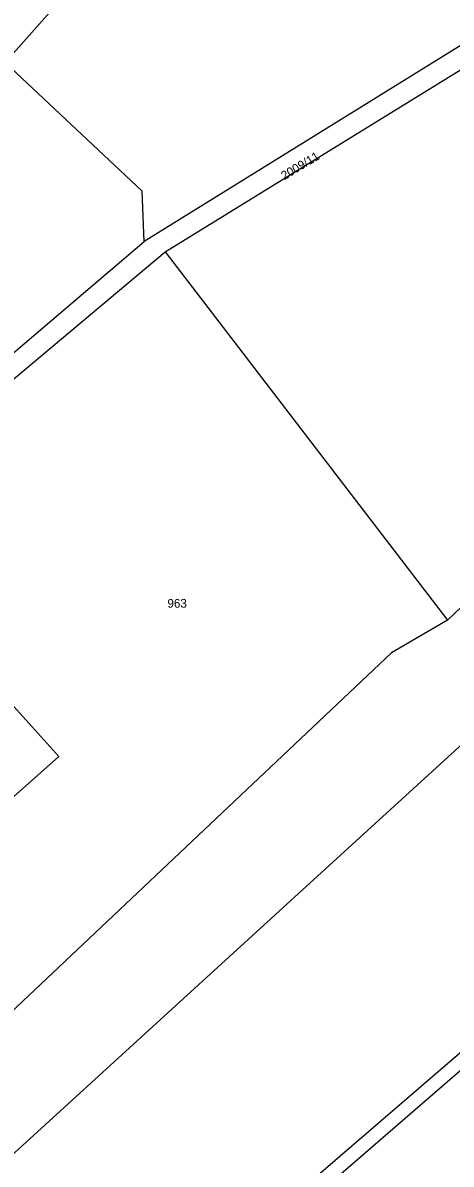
# Model space of a CAD drawing. Extents: x -679733 to -673243, y -1075091 to -1066557.
# Drawn here: x -675859 to -675775.4, y -1070049.2 to -1069826.4 of the extents above; entities that cross this region are included whole.
import ezdxf

# ---------------------------------------------------------------- set-up
doc = ezdxf.new("R2010")
doc.units = 0
doc.header["$LTSCALE"] = 0.68
doc.layers.add('1', color=7, linetype='Continuous', lineweight=25)
doc.layers.add('2', color=7, linetype='Continuous')

msp = doc.modelspace()

# ---------------------------------------------------------------- linework, layer by layer
at = {"layer": '1'}
for p, q in [((-675896.11, -1069920.7), (-675835.35, -1069869.05)), ((-675831.22, -1069871.09), (-675776.11, -1069943.02))]:
    msp.add_line(p, q, dxfattribs=at)
for points in [[(-675716.92, -1069646.26), (-675782.45, -1069728.27), (-675851.09, -1069821.24), (-675862.51, -1069834.12)], [(-675631.33, -1069761.26), (-675634.2, -1069762.68), (-675646.78, -1069765.19), (-675658.19, -1069766.56), (-675669.32, -1069769.18), (-675678.98, -1069772.2), (-675715.64, -1069791.37), (-675769.81, -1069828.53), (-675835.35, -1069869.05)], [(-675835.35, -1069869.05), (-675835.74, -1069859.24), (-675862.51, -1069834.12)], [(-675893.67, -1069923.41), (-675831.22, -1069871.09), (-675771.88, -1069834.54)], [(-675879.46, -1070118.41), (-675766.25, -1070021.08), (-675671.94, -1069931.16), (-675648.33, -1069908.36), (-675628.47, -1069885.88), (-675610.11, -1069868.24), (-675574.82, -1069840.05)], [(-675905, -1070088.77), (-675866.71, -1070052.45), (-675762.53, -1069957.43), (-675658.23, -1069862.37), (-675672.93, -1069847.79), (-675722.87, -1069892.41), (-675776.11, -1069943.02)], [(-675628.96, -1069889.69), (-675645.2, -1069909.3), (-675670.39, -1069933.68), (-675763.98, -1070022.64), (-675877.51, -1070120.83), (-675946.88, -1070180.33), (-675975.65, -1070203.46)], [(-675901.02, -1070013.14), (-675852.02, -1069969.61), (-675893.67, -1069923.41), (-675896.11, -1069920.7), (-675912.92, -1069902.06)], [(-675776.11, -1069943.02), (-675787.02, -1069949.36), (-675880.39, -1070037.48)]]:
    msp.add_lwpolyline(points, dxfattribs=at)

# ---------------------------------------------------------------- texts
at = {"layer": '2'}
msp.add_text('2009/11', height=1.7, rotation=31, dxfattribs=at).set_placement((-675807.962, -1069857.118))
msp.add_text('963', height=1.7, dxfattribs=at).set_placement((-675830.79, -1069940.56))

doc.saveas('drawing.dxf')
